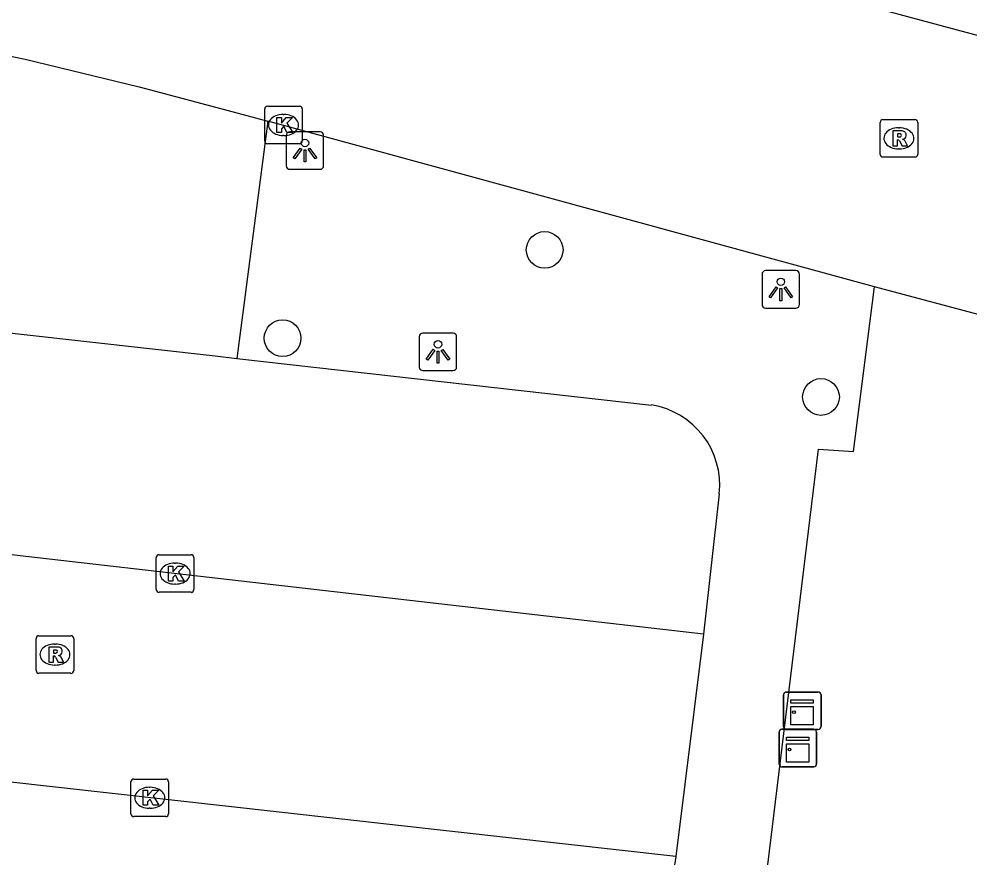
# Model space of a CAD drawing. Extents: x 162026 to 163499, y 387297 to 388169.
# Drawn here: x 162336.96 to 162362.29, y 387627.49 to 387649.83 of the extents above; entities that cross this region are included whole.
import ezdxf

# ---------------------------------------------------------------- set-up
doc = ezdxf.new("R2010")
doc.units = 0
for name, color, linetype in [('IMGEO_Boom', 7, 'Continuous'), ('IMGEO_Kast', 7, 'Continuous'), ('IMGEO_Kolk', 7, 'Continuous'), ('IMGEO_Lichtpunt', 7, 'Continuous'), ('IMGEO_Rijbaan_lokaal_open', 7, 'Continuous'), ('IMGEO_Rioolput', 7, 'Continuous'), ('IMGEO_Voetpad_open', 7, 'Continuous')]:
    doc.layers.add(name, color=color, linetype=linetype)

msp = doc.modelspace()

# ---------------------------------------------------------------- linework, layer by layer
at = {"layer": 'IMGEO_Boom'}
for centre in [(162350.963, 387643.681), (162343.983, 387641.33), (162358.323, 387639.765)]:
    msp.add_circle(centre, 0.489, dxfattribs=at)
at = {"layer": 'IMGEO_Kast'}
for p, q in [((162357.324, 387630.983), (162357.324, 387631.824)), ((162357.324, 387631.824), (162357.324, 387630.983)), ((162357.399, 387631.908), (162358.24, 387631.908)), ((162358.24, 387631.908), (162357.399, 387631.908)), ((162358.324, 387631.833), (162358.324, 387630.992)), ((162358.324, 387630.992), (162358.324, 387631.833)), ((162357.206, 387629.99), (162357.206, 387630.831)), ((162357.206, 387630.831), (162357.206, 387629.99)), ((162357.281, 387630.915), (162358.122, 387630.915)), ((162358.122, 387630.915), (162357.281, 387630.915)), ((162358.249, 387630.908), (162357.408, 387630.908)), ((162357.408, 387630.908), (162358.249, 387630.908)), ((162358.206, 387630.84), (162358.206, 387629.999)), ((162358.206, 387629.999), (162358.206, 387630.84)), ((162358.131, 387629.915), (162357.29, 387629.915)), ((162357.29, 387629.915), (162358.131, 387629.915))]:
    msp.add_line(p, q, dxfattribs=at)
for points in [[(162357.519, 387631.698), (162358.119, 387631.698), (162358.119, 387631.613), (162357.519, 387631.613), (162357.519, 387631.698)], [(162357.519, 387631.523), (162358.119, 387631.523), (162358.119, 387631.034), (162357.519, 387631.034), (162357.519, 387631.523)], [(162357.401, 387630.705), (162358.001, 387630.705), (162358.001, 387630.62), (162357.401, 387630.62), (162357.401, 387630.705)], [(162357.401, 387630.53), (162358.001, 387630.53), (162358.001, 387630.041), (162357.401, 387630.041), (162357.401, 387630.53)]]:
    msp.add_lwpolyline(points, dxfattribs=at)
for centre in [(162357.603, 387631.372), (162357.485, 387630.379)]:
    msp.add_circle(centre, 0.0377, dxfattribs=at)
for centre, start, end in [((162357.402, 387631.83), 92.4484, 184.2845), ((162357.402, 387631.83), 92.4484, 184.2845), ((162358.246, 387631.83), 2.4484, 94.2845), ((162358.246, 387631.83), 2.4484, 94.2845), ((162357.284, 387630.837), 92.4484, 184.2845), ((162357.284, 387630.837), 92.4484, 184.2845), ((162357.402, 387630.986), 182.4484, 274.2845), ((162357.402, 387630.986), 182.4484, 274.2845), ((162358.128, 387630.837), 2.4484, 94.2845), ((162358.128, 387630.837), 2.4484, 94.2845), ((162358.246, 387630.986), 272.4484, 4.2845), ((162358.246, 387630.986), 272.4484, 4.2845), ((162357.284, 387629.993), 182.4484, 274.2845), ((162357.284, 387629.993), 182.4484, 274.2845), ((162358.128, 387629.993), 272.4484, 4.2845), ((162358.128, 387629.993), 272.4484, 4.2845)]:
    msp.add_arc(centre, 0.0779, start, end, dxfattribs=at)
at = {"layer": 'IMGEO_Kolk'}
for p, q in [((162343.506, 387646.583), (162343.506, 387647.435)), ((162343.581, 387647.509), (162344.433, 387647.509)), ((162343.994, 387647.289), (162344.019, 387647.289)), ((162344.507, 387647.435), (162344.507, 387646.583)), ((162344.433, 387646.509), (162343.581, 387646.509)), ((162344.017, 387646.729), (162343.992, 387646.729)), ((162340.618, 387634.637), (162340.618, 387635.489)), ((162340.693, 387635.563), (162341.545, 387635.563)), ((162341.619, 387635.489), (162341.619, 387634.637)), ((162341.106, 387635.343), (162341.131, 387635.343)), ((162341.129, 387634.783), (162341.104, 387634.783)), ((162341.545, 387634.563), (162340.693, 387634.563)), ((162340.018, 387629.591), (162340.87, 387629.591)), ((162339.943, 387628.665), (162339.943, 387629.517)), ((162340.431, 387629.371), (162340.456, 387629.371)), ((162340.944, 387629.517), (162340.944, 387628.665)), ((162340.454, 387628.811), (162340.429, 387628.811)), ((162340.87, 387628.591), (162340.018, 387628.591))]:
    msp.add_line(p, q, dxfattribs=at)
for points in [[(162343.506, 387646.583), (162343.506, 387647.435)], [(162343.581, 387647.509), (162344.433, 387647.509)], [(162344.507, 387647.435), (162344.507, 387646.583)], [(162343.827, 387647.209), (162343.95, 387647.209), (162343.95, 387647.058), (162344.08, 387647.209), (162344.244, 387647.209), (162344.098, 387647.058), (162344.251, 387646.809), (162344.099, 387646.809), (162344.014, 387646.973), (162343.95, 387646.906), (162343.95, 387646.809), (162343.827, 387646.809), (162343.827, 387647.209)], [(162344.433, 387646.509), (162343.581, 387646.509)], [(162340.618, 387634.637), (162340.618, 387635.489)], [(162340.693, 387635.563), (162341.545, 387635.563)], [(162341.619, 387635.489), (162341.619, 387634.637)], [(162340.939, 387635.263), (162341.062, 387635.263), (162341.062, 387635.112), (162341.192, 387635.263), (162341.356, 387635.263), (162341.21, 387635.112), (162341.363, 387634.863), (162341.211, 387634.863), (162341.126, 387635.027), (162341.062, 387634.96), (162341.062, 387634.863), (162340.939, 387634.863), (162340.939, 387635.263)], [(162341.545, 387634.563), (162340.693, 387634.563)], [(162340.018, 387629.591), (162340.87, 387629.591)], [(162339.943, 387628.665), (162339.943, 387629.517)], [(162340.264, 387629.291), (162340.387, 387629.291), (162340.387, 387629.14), (162340.517, 387629.291), (162340.681, 387629.291), (162340.535, 387629.14), (162340.688, 387628.891), (162340.536, 387628.891), (162340.451, 387629.055), (162340.387, 387628.988), (162340.387, 387628.891), (162340.264, 387628.891), (162340.264, 387629.291)], [(162340.944, 387629.517), (162340.944, 387628.665)], [(162340.87, 387628.591), (162340.018, 387628.591)]]:
    msp.add_lwpolyline(points, dxfattribs=at)
for centre, start, end in [((162343.583, 387647.433), 91.552, 178.448), ((162343.583, 387647.433), 91.552, 178.448), ((162344.431, 387647.433), 1.552, 88.448), ((162344.431, 387647.433), 1.552, 88.448), ((162343.583, 387646.585), 181.552, 268.448), ((162343.583, 387646.585), 181.552, 268.448), ((162344.431, 387646.585), 271.552, 358.448), ((162344.431, 387646.585), 271.552, 358.448), ((162340.695, 387635.487), 91.552, 178.448), ((162340.695, 387635.487), 91.552, 178.448), ((162341.543, 387635.487), 1.552, 88.448), ((162341.543, 387635.487), 1.552, 88.448), ((162340.695, 387634.639), 181.552, 268.448), ((162340.695, 387634.639), 181.552, 268.448), ((162341.543, 387634.639), 271.552, 358.448), ((162341.543, 387634.639), 271.552, 358.448), ((162340.02, 387629.515), 91.552, 178.448), ((162340.02, 387629.515), 91.552, 178.448), ((162340.868, 387629.515), 1.552, 88.448), ((162340.868, 387629.515), 1.552, 88.448), ((162340.02, 387628.667), 181.552, 268.448), ((162340.02, 387628.667), 181.552, 268.448), ((162340.868, 387628.667), 271.552, 358.448), ((162340.868, 387628.667), 271.552, 358.448)]:
    msp.add_arc(centre, 0.0765, start, end, dxfattribs=at)
for centre, major_axis, ratio, start_param, end_param in [((162343.993, 387647.009), (-0.387, 0.002), 0.722429, 4.712389, 7.853982), ((162344.018, 387647.009), (-0.39, 0.002), 0.717154, 1.570796, 4.712389), ((162341.105, 387635.063), (-0.387, 0.002), 0.722429, 4.712389, 7.853982), ((162341.13, 387635.063), (-0.39, 0.002), 0.717154, 1.570796, 4.712389), ((162340.43, 387629.091), (-0.387, 0.002), 0.722429, 4.712389, 7.853982), ((162340.455, 387629.091), (-0.39, 0.002), 0.717154, 1.570796, 4.712389)]:
    msp.add_ellipse(centre, major_axis=major_axis, ratio=ratio, start_param=start_param, end_param=end_param, dxfattribs=at)
at = {"layer": 'IMGEO_Lichtpunt'}
for p, q in [((162344.981, 387646.825), (162344.173, 387646.825)), ((162344.981, 387646.825), (162344.173, 387646.825)), ((162344.079, 387646.73), (162344.079, 387645.923)), ((162344.079, 387646.73), (162344.079, 387645.923)), ((162345.075, 387645.923), (162345.075, 387646.73)), ((162345.075, 387645.923), (162345.075, 387646.73)), ((162344.173, 387645.829), (162344.981, 387645.829)), ((162344.173, 387645.829), (162344.981, 387645.829)), ((162356.753, 387643.035), (162356.753, 387642.228)), ((162356.753, 387643.035), (162356.753, 387642.228)), ((162357.655, 387643.13), (162356.847, 387643.13)), ((162357.655, 387643.13), (162356.847, 387643.13)), ((162357.749, 387642.228), (162357.749, 387643.035)), ((162357.749, 387642.228), (162357.749, 387643.035)), ((162356.847, 387642.134), (162357.655, 387642.134)), ((162356.847, 387642.134), (162357.655, 387642.134)), ((162348.524, 387641.465), (162347.716, 387641.465)), ((162348.524, 387641.465), (162347.716, 387641.465)), ((162347.622, 387641.37), (162347.622, 387640.563)), ((162347.622, 387641.37), (162347.622, 387640.563)), ((162348.618, 387640.563), (162348.618, 387641.37)), ((162348.618, 387640.563), (162348.618, 387641.37)), ((162347.716, 387640.469), (162348.524, 387640.469)), ((162347.716, 387640.469), (162348.524, 387640.469))]:
    msp.add_line(p, q, dxfattribs=at)
for points in [[(162344.453, 387646.394), (162344.492, 387646.366), (162344.304, 387646.104), (162344.266, 387646.131), (162344.453, 387646.394)], [(162344.555, 387646.346), (162344.602, 387646.346), (162344.602, 387646.024), (162344.555, 387646.024), (162344.555, 387646.346)], [(162344.665, 387646.366), (162344.703, 387646.393), (162344.89, 387646.131), (162344.851, 387646.103), (162344.665, 387646.366)], [(162357.127, 387642.699), (162357.166, 387642.671), (162356.978, 387642.409), (162356.94, 387642.436), (162357.127, 387642.699)], [(162357.229, 387642.651), (162357.276, 387642.651), (162357.276, 387642.329), (162357.229, 387642.329), (162357.229, 387642.651)], [(162357.339, 387642.671), (162357.377, 387642.698), (162357.564, 387642.436), (162357.525, 387642.408), (162357.339, 387642.671)], [(162347.996, 387641.034), (162348.035, 387641.006), (162347.847, 387640.744), (162347.809, 387640.771), (162347.996, 387641.034)], [(162348.098, 387640.986), (162348.145, 387640.986), (162348.145, 387640.664), (162348.098, 387640.664), (162348.098, 387640.986)], [(162348.208, 387641.006), (162348.246, 387641.033), (162348.433, 387640.771), (162348.394, 387640.743), (162348.208, 387641.006)]]:
    msp.add_lwpolyline(points, dxfattribs=at)
for centre in [(162344.578, 387646.528), (162357.252, 387642.833), (162348.121, 387641.168)]:
    msp.add_circle(centre, 0.0994, dxfattribs=at)
for centre, start, end in [((162344.173, 387646.73), 90, 180), ((162344.173, 387646.73), 90, 180), ((162344.981, 387646.73), 0, 90), ((162344.981, 387646.73), 0, 90), ((162344.173, 387645.923), 180, 270), ((162344.173, 387645.923), 180, 270), ((162344.981, 387645.923), 270, 0), ((162344.981, 387645.923), 270, 360), ((162356.847, 387643.035), 90, 180), ((162356.847, 387643.035), 90, 180), ((162357.655, 387643.035), 0, 90), ((162357.655, 387643.035), 0, 90), ((162356.847, 387642.228), 180, 270), ((162356.847, 387642.228), 180, 270), ((162357.655, 387642.228), 270, 0), ((162357.655, 387642.228), 270, 360), ((162347.716, 387641.37), 90, 180), ((162347.716, 387641.37), 90, 180), ((162348.524, 387641.37), 0, 90), ((162348.524, 387641.37), 0, 90), ((162347.716, 387640.563), 180, 270), ((162347.716, 387640.563), 180, 270), ((162348.524, 387640.563), 270, 0), ((162348.524, 387640.563), 270, 360)]:
    msp.add_arc(centre, 0.0946, start, end, dxfattribs=at)
at = {"layer": 'IMGEO_Rijbaan_lokaal_open'}
for points in [[(162383.485, 387643.693), (162377.333, 387645.362), (162373.554, 387646.387), (162368.65, 387647.717), (162363.279, 387649.174), (162358.717, 387650.411), (162355.417, 387651.306), (162344.508, 387654.154), (162340.308, 387655.242), (162338.998, 387655.522), (162337.569, 387655.811)], [(162336.606, 387648.871), (162337.128, 387648.758), (162340.163, 387648.025), (162342.933, 387647.286), (162343.592, 387647.106)], [(162359.752, 387642.699), (162343.592, 387647.106)], [(162364.763, 387641.363), (162363.579, 387641.678), (162359.752, 387642.699)], [(162355.196, 387633.448), (162286.253, 387641.35)], [(162354.457, 387627.527), (162285.571, 387635.22)], [(162355.196, 387633.448), (162354.457, 387627.527)]]:
    msp.add_lwpolyline(points, dxfattribs=at)
at = {"layer": 'IMGEO_Rioolput'}
for p, q in [((162359.898, 387646.226), (162359.898, 387647.078)), ((162359.973, 387647.152), (162360.825, 387647.152)), ((162360.899, 387647.078), (162360.899, 387646.226)), ((162360.386, 387646.932), (162360.411, 387646.932)), ((162360.409, 387646.372), (162360.384, 387646.372)), ((162360.825, 387646.152), (162359.973, 387646.152)), ((162337.417, 387632.48), (162337.417, 387633.332)), ((162337.492, 387633.406), (162338.344, 387633.406)), ((162338.418, 387633.332), (162338.418, 387632.48)), ((162337.905, 387633.186), (162337.93, 387633.186)), ((162337.928, 387632.626), (162337.903, 387632.626)), ((162338.344, 387632.406), (162337.492, 387632.406))]:
    msp.add_line(p, q, dxfattribs=at)
for points in [[(162359.898, 387646.226), (162359.898, 387647.078)], [(162359.973, 387647.152), (162360.825, 387647.152)], [(162360.899, 387647.078), (162360.899, 387646.226)], [(162360.487, 387646.85), (162360.235, 387646.852), (162360.235, 387646.452)], [(162360.413, 387646.771), (162360.359, 387646.771), (162360.359, 387646.69)], [(162360.235, 387646.452), (162360.359, 387646.452), (162360.359, 387646.614), (162360.37, 387646.614)], [(162360.359, 387646.69), (162360.411, 387646.69)], [(162360.417, 387646.585), (162360.488, 387646.452), (162360.628, 387646.452), (162360.563, 387646.578)], [(162360.825, 387646.152), (162359.973, 387646.152)], [(162337.417, 387632.48), (162337.417, 387633.332)], [(162337.492, 387633.406), (162338.344, 387633.406)], [(162338.418, 387633.332), (162338.418, 387632.48)], [(162338.006, 387633.104), (162337.754, 387633.106), (162337.754, 387632.706)], [(162337.754, 387632.706), (162337.878, 387632.706), (162337.878, 387632.868), (162337.889, 387632.868)], [(162337.932, 387633.025), (162337.878, 387633.025), (162337.878, 387632.944)], [(162337.878, 387632.944), (162337.93, 387632.944)], [(162337.936, 387632.839), (162338.007, 387632.706), (162338.147, 387632.706), (162338.082, 387632.832)], [(162338.344, 387632.406), (162337.492, 387632.406)]]:
    msp.add_lwpolyline(points, dxfattribs=at)
for centre, radius, start, end in [((162359.975, 387647.076), 0.0765, 91.552, 178.448), ((162359.975, 387647.076), 0.0765, 91.552, 178.448), ((162360.823, 387647.076), 0.0765, 1.552, 88.448), ((162360.823, 387647.076), 0.0765, 1.552, 88.448), ((162360.419, 387646.675), 0.0964, 77.0061, 93.1865), ((162360.433, 387646.732), 0.0378, 276.6634, 79.6772), ((162360.486, 387646.74), 0.109, 350.3612, 89.416), ((162360.369, 387646.561), 0.0533, 26.0293, 88.6989), ((162360.395, 387646.879), 0.19, 274.7715, 282.9687), ((162360.484, 387646.74), 0.112, 277.5842, 350.9817), ((162360.468, 387646.525), 0.108, 29.5134, 73.7905), ((162359.975, 387646.228), 0.0765, 181.552, 268.448), ((162359.975, 387646.228), 0.0765, 181.552, 268.448), ((162360.823, 387646.228), 0.0765, 271.552, 358.448), ((162360.823, 387646.228), 0.0765, 271.552, 358.448), ((162337.494, 387633.33), 0.0765, 91.552, 178.448), ((162337.494, 387633.33), 0.0765, 91.552, 178.448), ((162338.342, 387633.33), 0.0765, 1.552, 88.448), ((162338.342, 387633.33), 0.0765, 1.552, 88.448), ((162338.005, 387632.994), 0.109, 350.3612, 89.416), ((162337.888, 387632.815), 0.0533, 26.0293, 88.6989), ((162337.914, 387633.133), 0.19, 274.7715, 282.9687), ((162337.938, 387632.929), 0.0964, 77.0061, 93.1865), ((162337.952, 387632.986), 0.0378, 276.6634, 79.6772), ((162338.003, 387632.994), 0.112, 277.5842, 350.9817), ((162337.987, 387632.779), 0.108, 29.5134, 73.7905), ((162337.494, 387632.482), 0.0765, 181.552, 268.448), ((162337.494, 387632.482), 0.0765, 181.552, 268.448), ((162338.342, 387632.482), 0.0765, 271.552, 358.448), ((162338.342, 387632.482), 0.0765, 271.552, 358.448)]:
    msp.add_arc(centre, radius, start, end, dxfattribs=at)
for centre, major_axis, ratio, start_param, end_param in [((162360.385, 387646.652), (-0.387, 0.002), 0.722429, 4.712389, 7.853982), ((162360.41, 387646.652), (-0.39, 0.002), 0.717154, 1.570796, 4.712389), ((162337.904, 387632.906), (-0.387, 0.002), 0.722429, 4.712389, 7.853982), ((162337.929, 387632.906), (-0.39, 0.002), 0.717154, 1.570796, 4.712389)]:
    msp.add_ellipse(centre, major_axis=major_axis, ratio=ratio, start_param=start_param, end_param=end_param, dxfattribs=at)
at = {"layer": 'IMGEO_Voetpad_open'}
for points in [[(162343.592, 387647.106), (162342.761, 387640.793)], [(162356.362, 387620.977), (162356.598, 387623.009), (162357.316, 387622.969), (162357.664, 387625.703), (162356.721, 387625.782), (162358.259, 387638.371), (162359.191, 387638.311), (162359.752, 387642.699)], [(162335.759, 387641.581), (162337.018, 387641.439), (162342.186, 387640.858), (162342.761, 387640.793)], [(162342.761, 387640.793), (162353.804, 387639.551)], [(162355.612, 387637.187), (162355.196, 387633.448)], [(162354.457, 387627.527), (162353.939, 387624.19)]]:
    msp.add_lwpolyline(points, dxfattribs=at)
msp.add_arc((162353.468, 387637.421), 2.157, 353.7795, 81.0384, dxfattribs=at)

doc.saveas('drawing.dxf')
